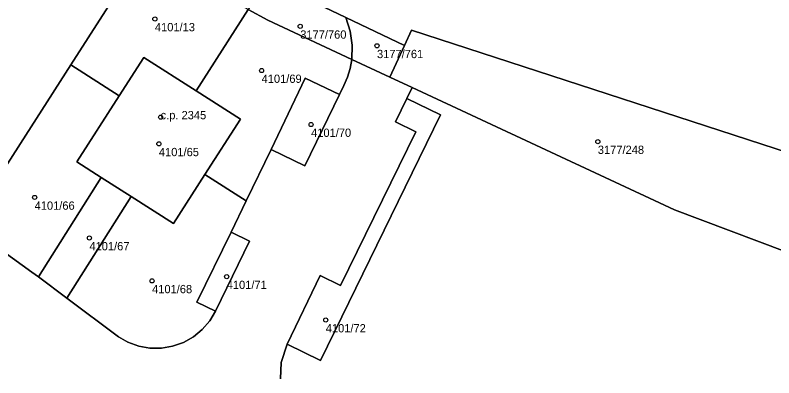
# Model space of a CAD drawing. Extents: x -878211 to -870363, y -1058464 to -1052522.
# Drawn here: x -874043.9 to -873952.4, y -1057145.9 to -1057102.1 of the extents above; entities that cross this region are included whole.
import ezdxf

# ---------------------------------------------------------------- set-up
doc = ezdxf.new("R2010")
doc.units = 0
for name, color, linetype in [('Vrstva 50', 7, 'Continuous'), ('Vrstva 51', 7, 'Continuous'), ('Vrstva 52', 7, 'Continuous')]:
    doc.layers.add(name, color=color, linetype=linetype)

msp = doc.modelspace()

# ---------------------------------------------------------------- linework, layer by layer
at = {"layer": 'Vrstva 50'}
for centre in [(-874027.02, -1057102.60994), (-874009.49, -1057103.49994), (-874000.23, -1057105.84994), (-874014.15, -1057108.83994), (-874026.33, -1057114.46994), (-874008.18, -1057115.35994), (-873973.59, -1057117.41994), (-874026.54, -1057117.68994), (-874041.53, -1057124.15994), (-874034.92, -1057129.05994), (-874018.36, -1057133.72994), (-874027.36, -1057134.23994), (-874006.41, -1057138.96994)]:
    msp.add_circle(centre, 0.25, dxfattribs=at)
at = {"layer": 'Vrstva 51'}
for points in [[(-874044.25, -1057082.63), (-874030.48, -1057089.65), (-874026.55, -1057091.55), (-874013.45, -1057097.87), (-874003.97, -1057102.44), (-873996.93, -1057105.83), (-873996.05, -1057103.95), (-873943.69, -1057121.04), (-873943.45, -1057114.57), (-873943.37, -1057112.53), (-873943.23, -1057108.82), (-873943.19, -1057107.81), (-873914.96, -1057108.87), (-873885.69, -1057109.97), (-873885.91, -1057116.71), (-873882.01, -1057116.86), (-873881.76, -1057116.96), (-873878.4, -1057118.25), (-873876.38, -1057121.55), (-873873.72, -1057133.12), (-873870.17, -1057148.52)], [(-874011.86, -1057146.07), (-874011.79, -1057144.08), (-874011.08, -1057141.88), (-874007.07, -1057133.58), (-874004.64, -1057134.78), (-873995.54, -1057116.24), (-873998.01, -1057115.04), (-873996.63, -1057112.21), (-873995.99, -1057110.9), (-873998.7, -1057109.63), (-874003.28, -1057107.49), (-874003.47, -1057108.58), (-874003.79, -1057109.64), (-874004.21, -1057110.65), (-874004.75, -1057111.75), (-874008.93, -1057120.34), (-874012.98, -1057118.37), (-874016, -1057124.58), (-874017.83, -1057128.34), (-874015.59, -1057129.43), (-874019.71, -1057137.9), (-874020.41, -1057139.08), (-874021.31, -1057140.12), (-874022.38, -1057141), (-874023.58, -1057141.67), (-874024.88, -1057142.13), (-874026.24, -1057142.37), (-874027.62, -1057142.36), (-874028.97, -1057142.12), (-874030.27, -1057141.65), (-874031.43, -1057140.98), (-874037.63, -1057136.34), (-874041.06, -1057133.77), (-874041.85, -1057133.18), (-874049.63, -1057127.61)], [(-873888.19, -1057149.75), (-873909.17, -1057145.51), (-873914.23, -1057144.49), (-873926.69, -1057139.81), (-873944.14, -1057133.26), (-873964.36, -1057125.67), (-873995.99, -1057110.9), (-873996.63, -1057112.21), (-873992.58, -1057114.18), (-874007.03, -1057143.85), (-874011.08, -1057141.88), (-874011.79, -1057144.08), (-874011.86, -1057146.07)]]:
    msp.add_lwpolyline(points, dxfattribs=at)
for points in [[(-874028.45, -1057094.52), (-874045.76, -1057085.02), (-874066.14, -1057117.14), (-874049.63, -1057127.61), (-874037.16, -1057108.13)], [(-874037.16, -1057108.13), (-874031.32, -1057111.88), (-874028.37, -1057107.27), (-874022.05, -1057111.3), (-874015.76, -1057101.47), (-874028.45, -1057094.52)], [(-874013.4, -1057102.77), (-874003.28, -1057107.49), (-874003.22, -1057105.77), (-874003.45, -1057104.07), (-874003.97, -1057102.44), (-874013.45, -1057097.87), (-874015.76, -1057101.47)], [(-874008.89, -1057109.75), (-874004.75, -1057111.75), (-874004.21, -1057110.65), (-874003.79, -1057109.64), (-874003.47, -1057108.58), (-874003.28, -1057107.49), (-874013.4, -1057102.77), (-874015.76, -1057101.47), (-874022.05, -1057111.3), (-874016.71, -1057114.7), (-874021, -1057121.4), (-874016, -1057124.58), (-874012.98, -1057118.37)], [(-873996.93, -1057105.83), (-874003.97, -1057102.44), (-874003.45, -1057104.07), (-874003.22, -1057105.77), (-874003.28, -1057107.49), (-873998.7, -1057109.63)], [(-873996.93, -1057105.83), (-873998.7, -1057109.63), (-873995.99, -1057110.9), (-873964.36, -1057125.67), (-873944.14, -1057133.26), (-873943.89, -1057126.5), (-873943.69, -1057121.04), (-873996.05, -1057103.95)], [(-874021, -1057121.4), (-874016.71, -1057114.7), (-874022.05, -1057111.3), (-874028.37, -1057107.27), (-874031.32, -1057111.88), (-874036.43, -1057119.88), (-874033.49, -1057121.75), (-874029.89, -1057124.05), (-874024.78, -1057127.31)], [(-874033.49, -1057121.75), (-874036.43, -1057119.88), (-874031.32, -1057111.88), (-874037.16, -1057108.13), (-874049.63, -1057127.61), (-874041.85, -1057133.18), (-874041.06, -1057133.77)], [(-874012.98, -1057118.37), (-874008.93, -1057120.34), (-874004.75, -1057111.75), (-874008.89, -1057109.75)], [(-873996.63, -1057112.21), (-873998.01, -1057115.04), (-873995.54, -1057116.24), (-874004.64, -1057134.78), (-874007.07, -1057133.58), (-874011.08, -1057141.88), (-874007.03, -1057143.85), (-873992.58, -1057114.18)], [(-874037.63, -1057136.34), (-874029.89, -1057124.05), (-874033.49, -1057121.75), (-874041.06, -1057133.77)], [(-874016, -1057124.58), (-874021, -1057121.4), (-874024.78, -1057127.31), (-874029.89, -1057124.05), (-874037.63, -1057136.34), (-874031.43, -1057140.98), (-874030.27, -1057141.65), (-874028.97, -1057142.12), (-874027.62, -1057142.36), (-874026.24, -1057142.37), (-874024.88, -1057142.13), (-874023.58, -1057141.67), (-874022.38, -1057141), (-874021.31, -1057140.12), (-874020.41, -1057139.08), (-874019.71, -1057137.9), (-874021.95, -1057136.8), (-874017.83, -1057128.34)], [(-874021.95, -1057136.8), (-874019.71, -1057137.9), (-874015.59, -1057129.43), (-874017.83, -1057128.34)]]:
    msp.add_lwpolyline(points, close=True, dxfattribs=at)
at = {"layer": 'Vrstva 52'}
msp.add_lwpolyline([(-874031.32, -1057111.88), (-874036.43, -1057119.88), (-874033.49, -1057121.75), (-874029.89, -1057124.05), (-874024.78, -1057127.31), (-874021, -1057121.4), (-874016.71, -1057114.7), (-874022.05, -1057111.3), (-874028.37, -1057107.27)], close=True, dxfattribs=at)

# ---------------------------------------------------------------- texts
at = {"layer": 'Vrstva 50'}
for s, p in [('4101/13', (-874027.02, -1057104.099)), ('3177/760', (-874009.49, -1057104.989)), ('3177/761', (-874000.23, -1057107.339)), ('4101/69', (-874014.15, -1057110.329)), ('c.p. 2345', (-874026.33, -1057114.72)), ('4101/70', (-874008.18, -1057116.849)), ('4101/65', (-874026.54, -1057119.179)), ('3177/248', (-873973.59, -1057118.909)), ('4101/66', (-874041.53, -1057125.649)), ('4101/67', (-874034.92, -1057130.549)), ('4101/71', (-874018.36, -1057135.219)), ('4101/68', (-874027.36, -1057135.729)), ('4101/72', (-874006.41, -1057140.459))]:
    msp.add_text(s, height=0.999996, dxfattribs=at).set_placement(p)

doc.saveas('drawing.dxf')
